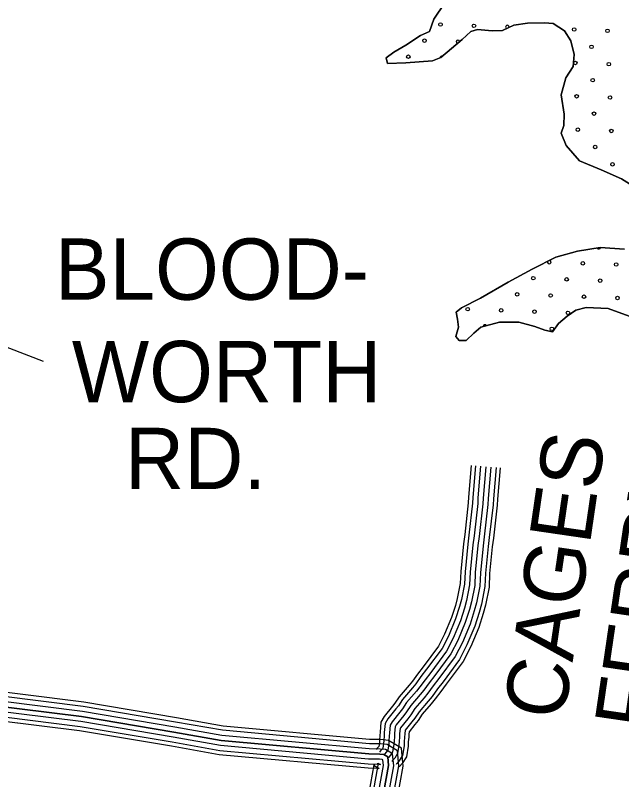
# Model space of a CAD drawing. Extents: x 1788175 to 1969470, y 584502 to 738744.
# Drawn here: x 1840217 to 1843878, y 721142 to 725756 of the extents above; entities that cross this region are included whole.
import ezdxf

# ---------------------------------------------------------------- set-up
doc = ezdxf.new("R2010")
doc.units = 0
for name, color, linetype in [('DESIGN - ROW - Right-of-Way and Easement Labels', 7, 'Continuous'), ('DESIGN - SCRATCH - User 1', 7, 'Continuous'), ('DESIGN - TRAFFIC CONTROL PERMANENT - Pavement Marking Text', 7, 'Continuous'), ('DESIGN - TRANSPORTATION - Edge of Traveled Way', 7, 'Continuous'), ('SURVEY - PROPERTY - Owners', 7, 'Continuous'), ('SURVEY - TRANSPORTATION - Roads', 7, 'Continuous')]:
    doc.layers.add(name, color=color, linetype=linetype)

msp = doc.modelspace()

# ---------------------------------------------------------------- linework, layer by layer
at = {"layer": 'DESIGN - ROW - Right-of-Way and Easement Labels'}
msp.add_lwpolyline([(1839976.5, 723824.6), (1840384.7, 723668.8)], dxfattribs=at)
at = {"layer": 'DESIGN - SCRATCH - User 1'}
for points in [[(1843876.7, 724767.8), (1843753.5, 724823.7), (1843622.2, 724877.7), (1843541.6, 724969), (1843512.8, 725043.6), (1843527.5, 725091.4), (1843530.6, 725159.5), (1843512.4, 725275.9), (1843540, 725377.6), (1843585.1, 725447.1), (1843590.2, 725519.1), (1843571.5, 725601.5), (1843532.4, 725662.1), (1843463.1, 725707.2), (1843411.1, 725710), (1843309, 725707.5), (1843226.8, 725696.7), (1843158.2, 725663.7), (1843096.2, 725662.6), (1843006.2, 725669.9), (1842966, 725658.5), (1842915.2, 725609.2), (1842785.4, 725500.9), (1842735.1, 725481.6), (1842574.8, 725468), (1842464.7, 725465.6), (1842455.2, 725499.8), (1842501.7, 725533.1), (1842574.5, 725576.1), (1842663.4, 725632.9), (1842717.8, 725658.1), (1842743, 725731.9), (1842810.6, 725831)], [(1843940.1, 724728.8), (1843876.7, 724767.8)], [(1844011.3, 723908.6), (1843796.4, 723985.9), (1843662.4, 723991.9), (1843600.1, 723976.8), (1843547.5, 723939.5), (1843496.8, 723896.2), (1843460, 723844.7), (1843414.1, 723855.4), (1843352.4, 723878.3), (1843256.8, 723903.7), (1843140.7, 723903.5), (1843028.1, 723873.1), (1842985.6, 723837.6), (1842938.8, 723792.3), (1842896.8, 723792.9), (1842877.2, 723817.2), (1842892, 723873.1), (1842886.8, 723921.2), (1842879.4, 723963.4), (1842909.9, 723991), (1843024.9, 724049.4), (1843192.5, 724145), (1843337.8, 724223), (1843479, 724295), (1843611.7, 724333.1), (1843748.1, 724355.1), (1843894.1, 724345)]]:
    msp.add_lwpolyline(points, dxfattribs=at)
at = {"layer": 'DESIGN - TRAFFIC CONTROL PERMANENT - Pavement Marking Text'}
for centre in [(1842784, 725699.9), (1842985.7, 725692.4), (1843590.5, 725670), (1843792.1, 725662.5), (1842687, 725602.8), (1843695, 725565.5), (1842589.9, 725505.7), (1843597.9, 725468.4), (1843799.6, 725460.9), (1843702.5, 725363.9), (1843605.4, 725266.8), (1843807, 725259.3), (1843710, 725162.2), (1843612.9, 725065.2), (1843814.5, 725057.7), (1843717.4, 724960.6), (1843822, 724856.1), (1843642.8, 724258.7), (1843844.4, 724251.3), (1843344.1, 724169.1), (1843545.7, 724161.7), (1843747.3, 724154.2), (1843247, 724072.1), (1843448.6, 724064.6), (1843650.2, 724057.1), (1843851.8, 724049.7), (1842948.3, 723982.5), (1843149.9, 723975), (1843351.5, 723967.5), (1843553.1, 723960.1), (1843456.1, 723863)]:
    msp.add_circle(centre, 10.6, dxfattribs=at)
for centre, start, end in [((1843187.3, 725684.9), 347.3146, 244.1376), ((1842888.6, 725595.3), 2.3101, 257.3509), ((1842791.5, 725498.3), 74.0442, 174.7927), ((1843739.8, 724355.8), 200.0059, 355.5397), ((1843441.1, 724266.2), 153.8288, 80.2119), ((1843052.9, 723877.9), 24.7212, 185.5009)]:
    msp.add_arc(centre, 10.6, start, end, dxfattribs=at)
at = {"layer": 'DESIGN - TRANSPORTATION - Edge of Traveled Way'}
for points in [[(1842810.6, 725831), (1842743, 725731.9), (1842717.8, 725658.1), (1842663.4, 725632.9), (1842574.5, 725576.1), (1842501.7, 725533.1), (1842455.2, 725499.8), (1842464.7, 725465.6), (1842574.8, 725468), (1842735.1, 725481.6), (1842785.4, 725500.9), (1842915.2, 725609.2), (1842966, 725658.5), (1843006.2, 725669.9), (1843096.2, 725662.6), (1843158.2, 725663.7), (1843226.8, 725696.7), (1843309, 725707.5), (1843411.1, 725710), (1843463.1, 725707.2), (1843532.4, 725662.1), (1843571.5, 725601.5), (1843590.2, 725519.1), (1843585.1, 725447.1), (1843540, 725377.6), (1843512.4, 725275.9), (1843530.6, 725159.5), (1843527.5, 725091.4), (1843512.8, 725043.6), (1843541.6, 724969), (1843622.2, 724877.7), (1843753.5, 724823.7), (1843876.7, 724767.8)], [(1843876.7, 724767.8), (1843940.1, 724728.8)], [(1843894.1, 724345), (1843748.1, 724355.1), (1843611.7, 724333.1), (1843479, 724295), (1843337.8, 724223), (1843192.5, 724145), (1843024.9, 724049.4), (1842909.9, 723991), (1842879.4, 723963.4), (1842886.8, 723921.2), (1842892, 723873.1), (1842877.2, 723817.2), (1842896.8, 723792.9), (1842938.8, 723792.3), (1842985.6, 723837.6), (1843028.1, 723873.1), (1843140.7, 723903.5), (1843256.8, 723903.7), (1843352.4, 723878.3), (1843414.1, 723855.4), (1843460, 723844.7), (1843496.8, 723896.2), (1843547.5, 723939.5), (1843600.1, 723976.8), (1843662.4, 723991.9), (1843796.4, 723985.9), (1844011.3, 723908.6)]]:
    msp.add_lwpolyline(points, dxfattribs=at)
at = {"layer": 'SURVEY - PROPERTY - Owners'}
msp.add_lwpolyline([(1843057.2, 723031.4), (1843041.1, 722840.9), (1843039.1, 722806.2), (1843016.9, 722610.8), (1843010.2, 722556.6), (1842994, 722392.2), (1842990.5, 722315), (1842970.8, 722216), (1842958, 722169.1), (1842933.4, 722090.9), (1842887.5, 721982.6), (1842846, 721901.4), (1842749.7, 721771.1), (1842715.7, 721726.9), (1842683.7, 721682.8), (1842662.1, 721656.6), (1842604.3, 721589.5), (1842579.6, 721551.3), (1842561.8, 721529.9), (1842517.1, 721473.6), (1842510.1, 721461.7), (1842506.4, 721423), (1842505.5, 721403.7), (1842503.2, 721374.8), (1842502.4, 721353.6), (1842495.1, 721310.9), (1842482.7, 721290.9), (1842470.1, 721276.8), (1842466, 721271.4)], dxfattribs=at)
at = {"layer": 'SURVEY - TRANSPORTATION - Roads'}
for points in [[(1842969.8, 723038.8), (1842953.6, 722847.1), (1842951.7, 722813.7), (1842929.8, 722621.1), (1842923, 722566.3), (1842906.5, 722398.5), (1842903.2, 722325.6), (1842885.3, 722236.2), (1842873.8, 722193.8), (1842851, 722121.1), (1842808, 722019.7), (1842771.2, 721947.8), (1842679.6, 721823.9), (1842645.5, 721779.4), (1842614.3, 721736.5), (1842595, 721713.1), (1842533.9, 721642.2), (1842508.8, 721603.3), (1842493.8, 721585.3), (1842444.6, 721523.3), (1842424.6, 721489.4), (1842418.8, 721429.2), (1842417.9, 721409.2), (1842415.6, 721379.9), (1842414.9, 721362.6), (1842411.5, 721342.9), (1842402.3, 721332.5), (1842396.1, 721324.4)], [(1842995.4, 723036.6), (1842979.2, 722845.3), (1842977.3, 722811.5), (1842955.3, 722618.1), (1842948.6, 722563.4), (1842932.1, 722396.7), (1842928.8, 722322.5), (1842910.4, 722230.2), (1842898.5, 722186.6), (1842875.2, 722112.3), (1842831.3, 722008.8), (1842793.1, 721934.2), (1842700.2, 721808.4), (1842666.1, 721764), (1842634.6, 721720.8), (1842614.7, 721696.5), (1842554.5, 721626.7), (1842529.6, 721588.1), (1842513.8, 721569.1), (1842465.8, 721508.8), (1842449.6, 721481.2), (1842444.5, 721427.4), (1842443.6, 721407.6), (1842441.2, 721378.4), (1842440.6, 721360), (1842436, 721333.2), (1842432.9, 721328.2), (1842422.2, 721316.2), (1842416.6, 721308.9)], [(1843026.3, 723034), (1843010.2, 722843.1), (1843008.2, 722808.9), (1842986.1, 722614.4), (1842979.4, 722560), (1842963.1, 722394.5), (1842959.6, 722318.7), (1842940.6, 722223.1), (1842928.2, 722177.9), (1842904.3, 722101.6), (1842859.4, 721995.7), (1842819.5, 721917.8), (1842724.9, 721789.7), (1842690.9, 721745.5), (1842659.2, 721701.8), (1842638.4, 721676.6), (1842579.4, 721608.1), (1842554.6, 721569.7), (1842537.8, 721549.5), (1842491.4, 721491.2), (1842479.8, 721471.5), (1842475.4, 721425.2), (1842474.5, 721405.7), (1842472.2, 721376.6), (1842471.5, 721356.8), (1842465.5, 721322), (1842457.8, 721309.6), (1842446.1, 721296.5), (1842441.3, 721290.1)], [(1843057.2, 723031.4), (1843041.1, 722840.9), (1843039.1, 722806.2), (1843016.9, 722610.8), (1843010.2, 722556.6), (1842994, 722392.2), (1842990.5, 722315), (1842970.8, 722216), (1842958, 722169.1), (1842933.4, 722090.9), (1842887.5, 721982.6), (1842846, 721901.4), (1842749.7, 721771.1), (1842715.7, 721726.9), (1842683.7, 721682.8), (1842662.1, 721656.6), (1842604.3, 721589.5), (1842579.6, 721551.3), (1842561.8, 721529.9), (1842517.1, 721473.6), (1842510.1, 721461.7), (1842506.4, 721423), (1842505.5, 721403.7), (1842503.2, 721374.8), (1842502.4, 721353.6), (1842495.1, 721310.9), (1842482.7, 721290.9), (1842470.1, 721276.8), (1842466, 721271.4)], [(1843088.1, 723028.8), (1843072, 722838.7), (1843070, 722803.6), (1843047.7, 722607.1), (1843041, 722553.2), (1843024.9, 722390), (1843021.4, 722311.2), (1843001, 722208.9), (1842987.7, 722160.4), (1842962.6, 722080.1), (1842915.7, 721969.4), (1842872.4, 721885), (1842774.5, 721752.4), (1842740.6, 721708.3), (1842708.2, 721663.8), (1842685.9, 721636.7), (1842629.2, 721570.9), (1842604.7, 721532.9), (1842585.9, 721510.3), (1842542.7, 721456), (1842540.3, 721451.9), (1842537.3, 721420.8), (1842536.4, 721401.8), (1842534.1, 721372.9), (1842533.3, 721350.4), (1842524.6, 721299.7), (1842507.7, 721272.3), (1842494.1, 721257.1), (1842490.8, 721252.7)], [(1843119, 723026.2), (1843102.9, 722836.5), (1843100.9, 722800.9), (1843078.5, 722603.5), (1843071.8, 722549.7), (1843055.8, 722387.8), (1843052.2, 722307.5), (1843031.1, 722201.7), (1843017.5, 722151.7), (1842991.7, 722069.4), (1842943.8, 721956.3), (1842898.9, 721868.6), (1842799.2, 721733.8), (1842765.4, 721689.8), (1842732.7, 721644.9), (1842709.6, 721616.7), (1842654.1, 721552.3), (1842629.7, 721514.5), (1842609.9, 721490.8), (1842570.4, 721441), (1842568.2, 721418.6), (1842567.3, 721399.8), (1842565.1, 721371.1), (1842564.2, 721347.1), (1842554.1, 721288.5), (1842532.6, 721253.7), (1842518, 721237.4), (1842515.5, 721234)], [(1843143.6, 723024.1), (1843127.6, 722834.8), (1843125.5, 722798.8), (1843103, 722600.6), (1843096.4, 722547), (1843080.5, 722386), (1843076.8, 722304.5), (1843055.2, 722196.1), (1843041.2, 722144.7), (1843014.9, 722060.9), (1842966.2, 721945.8), (1842919.9, 721855.6), (1842819, 721718.9), (1842785.2, 721675), (1842752.3, 721629.7), (1842728.5, 721600.8), (1842673.9, 721537.5), (1842649.6, 721499.8), (1842629.1, 721475.2), (1842594.3, 721431.4), (1842592.9, 721416.8), (1842592, 721398.3), (1842589.7, 721369.7), (1842588.8, 721344.6), (1842577.7, 721279.6), (1842552.5, 721238.9), (1842537.1, 721221.7), (1842535.2, 721219.1)], [(1842251.1, 717905.8), (1842363.3, 718672.1), (1842405.9, 718960.2), (1842456.3, 719321.7), (1842457.6, 719404.8), (1842440.4, 719453.7), (1842405.4, 719598), (1842396.2, 719695.8), (1842404.7, 719871), (1842437.3, 720168), (1842452.9, 720388.1), (1842455.9, 720575.1), (1842467.1, 720686.9), (1842504.3, 720921.3), (1842558.9, 721224.1), (1842548.2, 721332.1), (1842469.8, 721379.4), (1842422.4, 721384.1), (1842356.1, 721385.1), (1841471.7, 721465.7), (1841189.6, 721515.4), (1840630.5, 721610.1), (1839876.4, 721703.7)], [(1842225.7, 717909.8), (1842337.9, 718675.8), (1842380.4, 718963.8), (1842430.6, 719323.6), (1842431.8, 719400.6), (1842415.7, 719446.4), (1842379.9, 719593.8), (1842370.5, 719695.2), (1842379, 719873.1), (1842411.6, 720170.3), (1842427.2, 720389.3), (1842430.2, 720576.6), (1842441.6, 720690.2), (1842478.9, 720925.6), (1842533, 721225.1), (1842523.8, 721316.8), (1842461.5, 721354.4), (1842421, 721358.4), (1842354.7, 721359.4), (1841468.3, 721440.2), (1841185.3, 721490), (1840626.8, 721584.6), (1839873.6, 721678.1)], [(1839866.8, 721616.5), (1840617.8, 721523.3), (1841174.7, 721428.9), (1841460.1, 721378.7), (1842351.4, 721297.4), (1842417.5, 721296.5), (1842441.4, 721294.1), (1842465.2, 721279.7), (1842470.4, 721227.6), (1842417.8, 720935.9), (1842380.1, 720698.2), (1842368.2, 720580.2), (1842365.3, 720392), (1842349.9, 720175.9), (1842317.2, 719877.9), (1842308.3, 719693.8), (1842318.6, 719583.5), (1842356.2, 719428.7), (1842369.6, 719390.5), (1842368.7, 719328.4), (1842319.1, 718972.6), (1842276.5, 718684.9), (1842164.5, 717919.4)], [(1842164.5, 717919.4), (1842276.5, 718684.9), (1842319.1, 718972.6), (1842368.7, 719328.4), (1842369.6, 719390.5), (1842356.2, 719428.7), (1842318.6, 719583.5), (1842308.3, 719693.8), (1842317.2, 719877.9), (1842349.9, 720175.9), (1842365.3, 720392), (1842368.2, 720580.2), (1842380.1, 720698.2), (1842417.8, 720935.9), (1842470.4, 721227.6), (1842465.2, 721279.7), (1842441.4, 721294.1), (1842417.5, 721296.5), (1842351.4, 721297.4), (1841460.1, 721378.7), (1841174.7, 721428.9), (1840617.8, 721523.3), (1839866.8, 721616.5)], [(1842195.1, 717914.6), (1842307.2, 718680.4), (1842349.7, 718968.2), (1842399.6, 719326), (1842400.7, 719395.5), (1842386, 719437.5), (1842349.3, 719588.6), (1842339.4, 719694.5), (1842348.1, 719875.5), (1842380.8, 720173.1), (1842396.3, 720390.6), (1842399.2, 720578.4), (1842410.8, 720694.2), (1842448.4, 720930.8), (1842501.7, 721226.3), (1842494.5, 721298.2), (1842451.4, 721324.3), (1842419.2, 721327.4), (1842353.1, 721328.4), (1841464.2, 721409.4), (1841180, 721459.5), (1840622.3, 721554), (1839870.2, 721647.3)], [(1842133.9, 717924.3), (1842245.9, 718689.4), (1842288.4, 718977.1), (1842337.7, 719330.8), (1842338.5, 719385.4), (1842326.5, 719419.9), (1842288, 719578.4), (1842277.3, 719693.1), (1842286.3, 719880.4), (1842319, 720178.7), (1842334.3, 720393.3), (1842337.2, 720582), (1842349.3, 720702.2), (1842387.2, 720941.1), (1842439.1, 721228.8), (1842435.9, 721261.2), (1842431.4, 721263.9), (1842415.7, 721265.5), (1842349.8, 721266.4), (1841456, 721347.9), (1841169.4, 721398.4), (1840613.3, 721492.6), (1839863.3, 721585.7)], [(1842078.8, 717933), (1842190.7, 718697.5), (1842233.2, 718985), (1842282, 719335.1), (1842282.7, 719376.4), (1842273, 719404.1), (1842232.9, 719569.2), (1842221.4, 719691.9), (1842230.7, 719884.8), (1842263.5, 720183.7), (1842278.6, 720395.7), (1842281.6, 720585.2), (1842294, 720709.3), (1842332.3, 720950.4), (1842382.9, 721231), (1842383.2, 721227.9), (1842413.4, 721209.7), (1842412.6, 721209.8), (1842346.8, 721210.8), (1841448.6, 721292.6), (1841159.9, 721343.5), (1840605.2, 721437.5), (1839857.2, 721530.3)], [(1842103.2, 717929.1), (1842215.2, 718693.9), (1842257.7, 718981.5), (1842306.7, 719333.2), (1842307.5, 719380.4), (1842296.7, 719411.1), (1842257.3, 719573.3), (1842246.2, 719692.4), (1842255.4, 719882.8), (1842288.1, 720181.5), (1842303.3, 720394.6), (1842306.3, 720583.8), (1842318.6, 720706.1), (1842356.7, 720946.3), (1842407.9, 721230.1), (1842406.6, 721242.7), (1842421.4, 721233.8), (1842414, 721234.5), (1842348.1, 721235.5), (1841451.9, 721317.2), (1841164.1, 721367.9), (1840608.8, 721461.9), (1839859.9, 721554.8)]]:
    msp.add_lwpolyline(points, dxfattribs=at)

# ---------------------------------------------------------------- texts
at = {"layer": 'DESIGN - ROW - Right-of-Way and Easement Labels'}
for s, p in [('BLOOD-', (1840455.9, 724038.8)), ('WORTH', (1840558.4, 723420.7)), ('RD.', (1840879.4, 722896.1))]:
    msp.add_text(s, height=370, dxfattribs=at).set_placement(p)
for s, p in [('CAGES', (1843529.3, 721493.6)), ('FERRY', (1844078.4, 721429.6))]:
    msp.add_text(s, height=370, rotation=81.6723, dxfattribs=at).set_placement(p)

doc.saveas('drawing.dxf')
